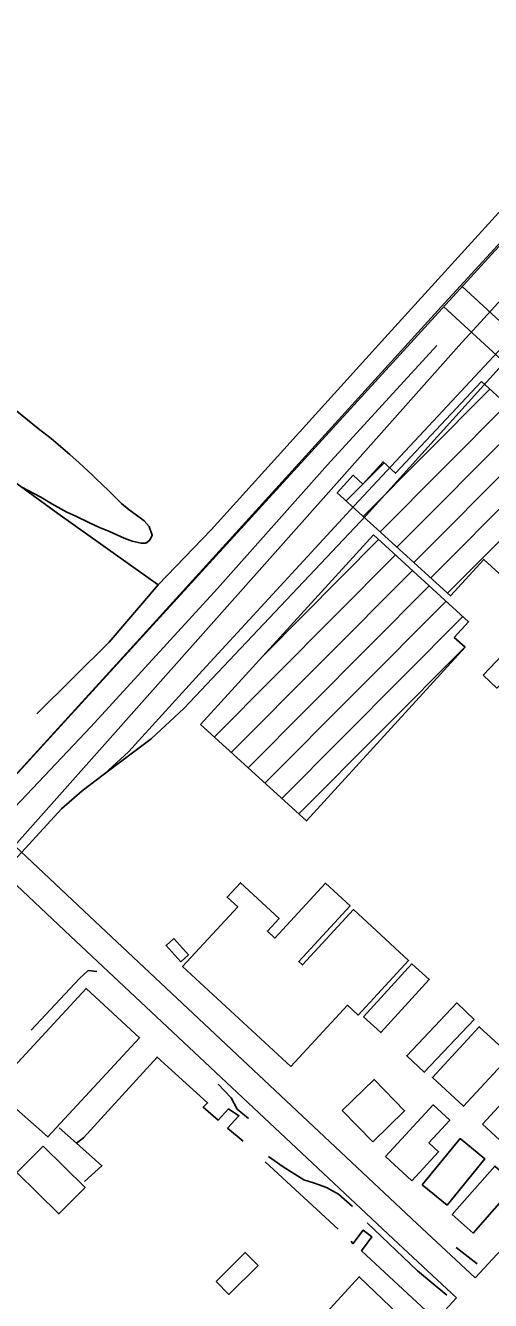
# Model space of a CAD drawing. Extents: x 3355677 to 3393573, y 612928 to 638357.
# Drawn here: x 3381245 to 3381754, y 621756 to 623152 of the extents above; entities that cross this region are included whole.
import ezdxf

# ---------------------------------------------------------------- set-up
doc = ezdxf.new("R2010")
doc.units = 0
for name, color, linetype in [('V-BLDG-OTLN', 7, 'Continuous'), ('V-RAIL-TRAK', 7, 'Continuous'), ('V-ROAD-CNTR', 7, 'Continuous'), ('V-SITE-OTLN', 7, 'Continuous'), ('V-SITE-VEGE', 7, 'Continuous'), ('V-TOPO-SHOR', 7, 'Continuous'), ('V-UTIL-LINE', 7, 'Continuous')]:
    doc.layers.add(name, color=color, linetype=linetype)

msp = doc.modelspace()

# ---------------------------------------------------------------- linework, layer by layer
at = {"layer": 'V-BLDG-OTLN'}
for p, q in [((3381614.3, 622614.6), (3381753.1, 622754.1)), ((3381632.8, 622597.8), (3381771.6, 622737.2)), ((3381651.3, 622580.9), (3381790, 622720.4)), ((3381669.8, 622564), (3381808.5, 622703.5)), ((3381688.3, 622547.2), (3381826.9, 622686.6)), ((3381595.8, 622631.5), (3381637.3, 622673.2)), ((3381706.8, 622530.3), (3381845.4, 622669.7)), ((3381506.2, 622463.4), (3381631.3, 622589.1)), ((3381451.4, 622372.8), (3381649.8, 622572.3)), ((3381469.9, 622356), (3381668.2, 622555.4)), ((3381488.4, 622339.2), (3381686.7, 622538.5)), ((3381506.8, 622322.3), (3381705.2, 622521.6)), ((3381525.3, 622305.5), (3381723.6, 622504.8)), ((3381543.8, 622288.7), (3381725.7, 622471.4))]:
    msp.add_line(p, q, dxfattribs=at)
for points in [[(3381744, 622762.5), (3381930.6, 622591.7), (3381834.7, 622486.7), (3381746.3, 622567.4), (3381709.9, 622527.4), (3381586, 622640.5), (3381603.5, 622659.6), (3381614.1, 622649.9), (3381636.3, 622674.2), (3381649.8, 622661.8)], [(3381436.1, 622386.7), (3381625.6, 622594.3), (3381729.8, 622499.2), (3381714.1, 622482), (3381725.9, 622471.2), (3381552.2, 622281)], [(3381745.6, 622440.8), (3381788.1, 622485.1), (3381825.1, 622449.5), (3381807.1, 622430.7), (3381785, 622451.9), (3381760.5, 622426.5)], [(3381535.2, 622011.8), (3381416.6, 622121.3), (3381477.1, 622186.7), (3381465.4, 622197.5), (3381479.9, 622213.2), (3381522.3, 622174), (3381509.6, 622160.3), (3381517.8, 622152.7), (3381573.2, 622212.7), (3381600.1, 622187.8), (3381543.9, 622127), (3381548, 622123.2), (3381603.9, 622183.8), (3381664.1, 622128.1), (3381608.8, 622068.3), (3381597.3, 622079)], [(3381407.2, 622152), (3381423.1, 622134.3), (3381414.7, 622126.7), (3381398.5, 622144.7), (3381398.8, 622144.4)], [(3381614.7, 622066.4), (3381667.7, 622124.4), (3381686.7, 622107.2), (3381633.7, 622049.1)], [(3381209.3, 621987.4), (3381311.1, 622097.5), (3381369.6, 622043.4), (3381269.2, 621934.8)], [(3381735.9, 622063.5), (3381681.3, 622005.6), (3381662.1, 622023.7), (3381716.8, 622081.5)], [(3381775.5, 622024), (3381724.1, 621968.3), (3381690.1, 621999.7), (3381741.5, 622055.4)], [(3381624.8, 621929.5), (3381591.5, 621963.8), (3381626.3, 621997.7), (3381659.6, 621963.4)], [(3381744.8, 621948.6), (3381797, 622005.4), (3381848, 621958.7), (3381843.4, 621953.7), (3381851.2, 621946.6), (3381843.3, 621938), (3381836.3, 621944.4), (3381796.6, 621901.1)], [(3381638.8, 621913.4), (3381691, 621969.9), (3381709.1, 621953.1), (3381686.3, 621928.4), (3381696.9, 621918.6), (3381667.6, 621886.8)], [(3381679.1, 621882.4), (3381720.6, 621932.9), (3381747.7, 621910.6), (3381706.2, 621860.1)], [(3381263.9, 621924.8), (3381309.9, 621879.4), (3381281.2, 621850.4), (3381235.3, 621895.8)], [(3381711.7, 621849.8), (3381758.3, 621902.7), (3381781.3, 621882.5), (3381734.7, 621829.5)], [(3381453.3, 621776.4), (3381485.1, 621808.3), (3381499.3, 621794.1), (3381467.4, 621762.3)], [(3381652.7, 621740.5), (3381447.8, 621516.1), (3381411.6, 621549.1), (3381448.4, 621589.4), (3381431.1, 621605.2), (3381370.8, 621539.1), (3381341.4, 621565.9), (3381479.2, 621716.8), (3381509.2, 621689.3), (3381467, 621643.1), (3381483.3, 621628.1), (3381502.2, 621648.8), (3381504.1, 621647.1), (3381571.7, 621721.1), (3381562.5, 621729.6), (3381610, 621781.6)]]:
    msp.add_lwpolyline(points, close=True, dxfattribs=at)
at = {"layer": 'V-RAIL-TRAK'}
for points in [[(3382636, 623747.2), (3382382.6, 623463.8), (3382040.6, 623093.2), (3381757, 622789.9), (3381604.4, 622626)], [(3381617.7, 622615.6), (3381776.9, 622791.9), (3381806.1, 622823.8), (3381996.4, 623031.7), (3382212.1, 623261), (3382473, 623548.2), (3382646.4, 623736.8)], [(3381604.4, 622626), (3381438.6, 622445.9), (3381357.6, 622356.8), (3381331.1, 622332.5)], [(3380352.6, 621270.8), (3380496.7, 621430), (3380576.2, 621518.4), (3380756.6, 621716), (3380791.5, 621754.1), (3380988.4, 621971.2), (3381228.5, 622233.5), (3381284.1, 622294.2), (3381306.7, 622314.1), (3381331.1, 622332.5), (3381382.1, 622371), (3381417.9, 622404.2), (3381617.7, 622615.6)]]:
    msp.add_lwpolyline(points, dxfattribs=at)
at = {"layer": 'V-ROAD-CNTR'}
for points in [[(3379694.1, 620644.7), (3382536, 623757.6), (3384147.2, 625535.2)], [(3380013.2, 620986.8), (3380148, 621136.8), (3380307.2, 621312.1), (3380410.1, 621425.4), (3380539.8, 621568.4), (3380711.1, 621757.1), (3380717.8, 621764.6), (3381051.2, 622131.5), (3381182.7, 622275.5), (3381362.7, 622472.6), (3381699.8, 622844.3), (3382051.2, 623227.4), (3382358.9, 623567.6), (3382672.3, 623912.5), (3382981.9, 624250.8), (3383331.4, 624635.8), (3383600.2, 624929.2), (3383887.9, 625245.4), (3384037.4, 625414), (3384076, 625457.5)], [(3381722.6, 622866.5), (3381796.3, 622798.7)], [(3381702.3, 622844.4), (3381792.4, 622761.5), (3381968.8, 622573), (3382023.3, 622518.4), (3382067.1, 622496.9), (3382111.3, 622465.2), (3382248.2, 622338.1)], [(3381737, 621780.4), (3381804.3, 621853.2), (3382078.8, 622154), (3382248.2, 622338.1)], [(3381195.5, 622288.9), (3381314.7, 622176.5), (3381673.6, 621839.6), (3381737, 621780.4)], [(3381174.9, 622267), (3381294.1, 622154.6), (3381653.1, 621817.8), (3381716.6, 621758.4)], [(3381270.8, 621271.2), (3381406.3, 621421.7), (3381670.4, 621708.4), (3381716.6, 621758.4)]]:
    msp.add_lwpolyline(points, dxfattribs=at)
at = {"layer": 'V-SITE-OTLN'}
for p, q in [((3381719, 622801.3), (3382628.3, 623801.4)), ((3381229.5, 622250.1), (3381719, 622801.3))]:
    msp.add_line(p, q, dxfattribs=at)
at = {"layer": 'V-SITE-VEGE'}
msp.add_lwpolyline([(3381235.3, 622730), (3381258.5, 622710.8), (3381272.8, 622699.9), (3381293.1, 622682.4), (3381303.6, 622673.1), (3381317.9, 622659.9), (3381321.8, 622656.1), (3381335.5, 622642.9), (3381349.9, 622628.7), (3381358.1, 622621.6), (3381364.7, 622617.2), (3381374.6, 622609.6), (3381380.1, 622603.5), (3381383.5, 622594.2), (3381380.7, 622588.7), (3381376.4, 622585.4), (3381371.4, 622585.4), (3381361.5, 622587.6), (3381352.7, 622590.8), (3381336.8, 622597.9), (3381325.8, 622602.3), (3381314.8, 622607.7), (3381299.9, 622614.8), (3381290, 622619.2), (3381273.5, 622628.5), (3381261.4, 622635.6), (3381240, 622647)], dxfattribs=at)
at = {"layer": 'V-TOPO-SHOR'}
for p, q in [((3381587.4, 621871.9), (3381602.6, 621858.7)), ((3381739, 621795.7), (3381716.3, 621813.6))]:
    msp.add_line(p, q, dxfattribs=at)
for points in [[(3381389.9, 622539.5), (3381280.1, 622617.6), (3381163.6, 622702.3), (3381028.2, 622798.2), (3380785.8, 622983.6), (3380683.5, 623055.1), (3380556.6, 623150.2), (3380311.4, 623328), (3380064.3, 623510.5), (3379987.5, 623571.7), (3379968.6, 623579.2), (3379948.8, 623582), (3379928.9, 623581), (3379919.5, 623580), (3379901.6, 623571.4), (3379880.9, 623547.8), (3379830, 623477.7), (3379687.9, 623289.2), (3379526.1, 623067.7)], [(3382127.9, 623345.5), (3382034.6, 623246), (3381846.3, 623039.5), (3381638.2, 622810.2), (3381448, 622599.9), (3381389.9, 622539.5)], [(3381227, 622289.4), (3381316.4, 622384.1), (3381454.9, 622535.7), (3381575.4, 622671.2), (3381695, 622801.9)], [(3381257.1, 622398.2), (3381336.2, 622476.8), (3381389.9, 622539.5)], [(3381251, 622051.6), (3381303.8, 622108.5), (3381313.2, 622117), (3381322.7, 622116.1)], [(3381455.5, 621992.6), (3381469.8, 621977.5), (3381476.4, 621965.2), (3381488.8, 621954.8)], [(3381510.7, 621913.3), (3381526.8, 621902), (3381549.5, 621887.8), (3381560.9, 621884.1), (3381574.1, 621879.4), (3381587.4, 621871.9)], [(3381618.7, 621840.7), (3381673.8, 621787.9), (3381706, 621761.5)]]:
    msp.add_lwpolyline(points, dxfattribs=at)
at = {"layer": 'V-UTIL-LINE'}
for p, q in [((3381587, 621833.7), (3381506.9, 621907.6)), ((3381603.2, 621817.6), (3381601.3, 621820.4))]:
    msp.add_line(p, q, dxfattribs=at)
for points in [[(3381483.1, 621930.3), (3381465.9, 621944.5), (3381478.3, 621957.9), (3381466.8, 621965.4), (3381455.5, 621953), (3381439.3, 621967.2), (3381444, 621972), (3381388.7, 622022.2), (3381308.2, 621933.6), (3381300.6, 621927.9), (3381281.6, 621944.9)], [(3381300.6, 621927.9), (3381328.3, 621903.2), (3381309.3, 621886.1)], [(3381688, 621739.9), (3381612.7, 621810), (3381624, 621825.3), (3381614.5, 621832.8), (3381603.2, 621817.6)]]:
    msp.add_lwpolyline(points, dxfattribs=at)

doc.saveas('drawing.dxf')
